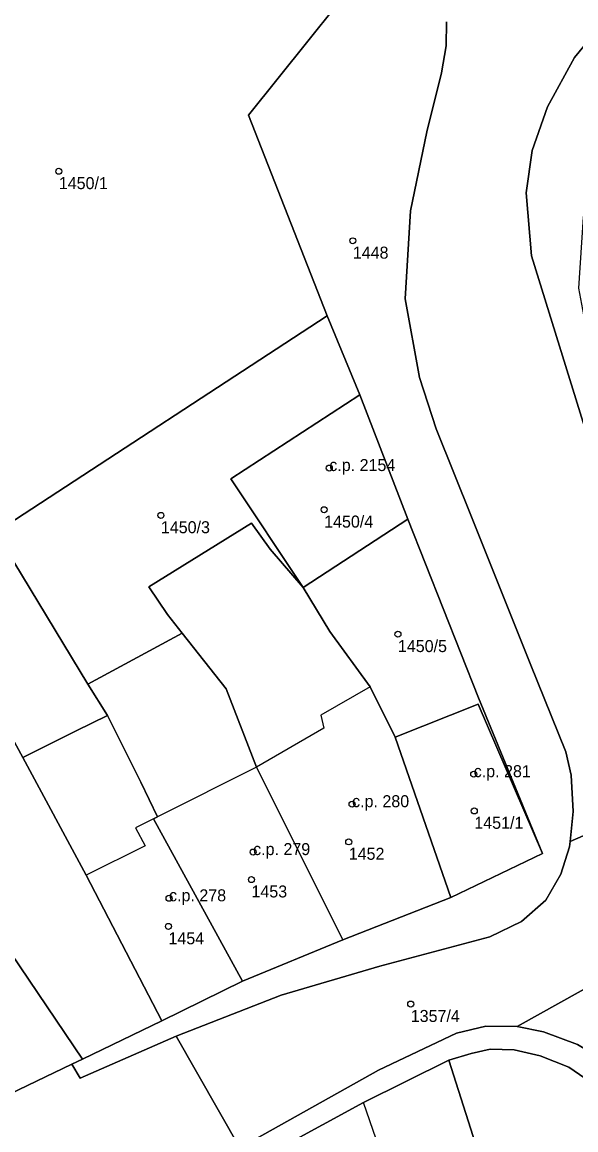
# Model space of a CAD drawing. Extents: x -878211 to -870363, y -1058464 to -1052522.
# Drawn here: x -874899.4 to -874853.2, y -1056309.4 to -1056217.1 of the extents above; entities that cross this region are included whole.
import ezdxf

# ---------------------------------------------------------------- set-up
doc = ezdxf.new("R2010")
doc.units = 0
for name, color, linetype in [('Vrstva 50', 7, 'Continuous'), ('Vrstva 51', 7, 'Continuous'), ('Vrstva 52', 7, 'Continuous')]:
    doc.layers.add(name, color=color, linetype=linetype)

msp = doc.modelspace()

# ---------------------------------------------------------------- linework, layer by layer
at = {"layer": 'Vrstva 50'}
for centre in [(-874896.31, -1056229.55994), (-874871.8, -1056235.34994), (-874873.76, -1056254.27994), (-874887.8, -1056258.21994), (-874874.19, -1056257.74994), (-874868.04, -1056268.11994), (-874861.72, -1056279.77994), (-874871.86, -1056282.27994), (-874861.67, -1056282.83994), (-874872.14, -1056285.41994), (-874880.11, -1056286.26994), (-874880.25, -1056288.55994), (-874887.12, -1056290.11994), (-874887.17, -1056292.45994), (-874866.97, -1056298.92994)]:
    msp.add_circle(centre, 0.25, dxfattribs=at)
at = {"layer": 'Vrstva 51'}
for points in [[(-874900.63, -1056259.04), (-874873.94, -1056241.6), (-874880.51, -1056224.9), (-874868.23, -1056209.6), (-874872.79, -1056205.66), (-874878.09, -1056202.43), (-874884.6, -1056199.92), (-874889.74, -1056198.59), (-874895.32, -1056198.31), (-874899.24, -1056198.7), (-874903.59, -1056199.64)], [(-874868.23, -1056209.6), (-874880.51, -1056224.9), (-874873.94, -1056241.6), (-874871.22, -1056248.18), (-874867.2, -1056258.53), (-874861.31, -1056273.42), (-874855.99, -1056286.39), (-874863.64, -1056290.04), (-874872.63, -1056293.58), (-874881.01, -1056297.02), (-874887.71, -1056300.33), (-874894.33, -1056303.51), (-874895.23, -1056303.94), (-874894.54, -1056305.09), (-874886.54, -1056301.59), (-874877.78, -1056298.18), (-874869.56, -1056295.77), (-874860.38, -1056293.34), (-874857.74, -1056292.06), (-874855.71, -1056290.27), (-874854.45, -1056288.11), (-874853.73, -1056285.82), (-874853.69, -1056285.39), (-874853.44, -1056282.88), (-874853.59, -1056279.86), (-874854.05, -1056277.91), (-874857.01, -1056270.57), (-874861.84, -1056258.47), (-874864.84, -1056251.02), (-874866.25, -1056246.73), (-874867.43, -1056240.19), (-874867, -1056232.85), (-874865.62, -1056226.28), (-874864.41, -1056221.37), (-874864.01, -1056219.12), (-874864, -1056217.11)], [(-874850.19, -1056216.28), (-874853.32, -1056220.08), (-874855.58, -1056224.18), (-874856.86, -1056227.82), (-874857.35, -1056231.35), (-874856.91, -1056236.6), (-874848.78, -1056262.77), (-874848.2, -1056273.39), (-874847.73, -1056275.56), (-874845.56, -1056281.86), (-874844.25, -1056280.92), (-874834.05, -1056273.7), (-874843.68, -1056260.27), (-874848.93, -1056253.79), (-874849.6, -1056251.68), (-874852.13, -1056243.74), (-874852.97, -1056239.31), (-874852.57, -1056233.37), (-874851.84, -1056229.63), (-874850.44, -1056226.24), (-874848.68, -1056223.19), (-874841.19, -1056214.37)], [(-874864, -1056217.11), (-874864.01, -1056219.12), (-874864.41, -1056221.37), (-874865.62, -1056226.28), (-874867, -1056232.85), (-874867.43, -1056240.19), (-874866.25, -1056246.73), (-874864.84, -1056251.02), (-874861.84, -1056258.47), (-874857.01, -1056270.57), (-874854.05, -1056277.91), (-874853.59, -1056279.86), (-874853.44, -1056282.88), (-874853.69, -1056285.39), (-874845.56, -1056281.86), (-874847.73, -1056275.56), (-874848.2, -1056273.39), (-874848.78, -1056262.77), (-874856.91, -1056236.6), (-874857.35, -1056231.35), (-874856.86, -1056227.82), (-874855.58, -1056224.18), (-874853.32, -1056220.08), (-874850.19, -1056216.28)], [(-874832.56, -1056311.43), (-874834.67, -1056309.32), (-874836.26, -1056307.28), (-874838.91, -1056303.5), (-874837.86, -1056303.39), (-874838.75, -1056301.38), (-874842.1, -1056291.88), (-874858.1, -1056300.81), (-874855.9, -1056301.24), (-874853.08, -1056302.3), (-874851.32, -1056303.35), (-874849.53, -1056304.93), (-874848.34, -1056306.37), (-874844.39, -1056311.78)], [(-874844.39, -1056311.78), (-874848.34, -1056306.37), (-874849.53, -1056304.93), (-874851.32, -1056303.35), (-874853.08, -1056302.3), (-874855.9, -1056301.24), (-874858.1, -1056300.81), (-874860.72, -1056300.76), (-874863.16, -1056301.35), (-874869.66, -1056304.44), (-874881.22, -1056310.9)], [(-874881.17, -1056312.72), (-874870.91, -1056307.13), (-874863.79, -1056303.61), (-874861.94, -1056303.05), (-874860.35, -1056302.69), (-874858.35, -1056302.75), (-874856.17, -1056303.24), (-874853.78, -1056304.19), (-874851.58, -1056305.71), (-874849.9, -1056307.62), (-874848.15, -1056310.07)]]:
    msp.add_lwpolyline(points, dxfattribs=at)
for points in [[(-874887.24, -1056266.49), (-874888.81, -1056264.17), (-874880.26, -1056258.87), (-874878.68, -1056261.05), (-874875.95, -1056264.22), (-874881.97, -1056255.19), (-874871.22, -1056248.18), (-874873.94, -1056241.6), (-874900.63, -1056259.04), (-874904.79, -1056252.96), (-874905.73, -1056253.47), (-874900.06, -1056262.1), (-874893.9, -1056272.28), (-874886.02, -1056268.04)], [(-874941.22, -1056260.36), (-874932.01, -1056263.9), (-874927.94, -1056266.41), (-874926.57, -1056268.03), (-874921.99, -1056275.08), (-874915.4, -1056285.25), (-874910.93, -1056292.72), (-874902.8, -1056307.58), (-874901.88, -1056307.12), (-874895.23, -1056303.94), (-874894.33, -1056303.51), (-874909.3, -1056281.38), (-874910.65, -1056279.44), (-874915.13, -1056273.01), (-874918.64, -1056267.98), (-874920.26, -1056265.81), (-874923.08, -1056262.04), (-874926.95, -1056256.86), (-874927.78, -1056255.75), (-874932.88, -1056249.53), (-874933.61, -1056248.23), (-874933.97, -1056247.41), (-874937.21, -1056245.86)], [(-874875.95, -1056264.22), (-874867.2, -1056258.53), (-874871.22, -1056248.18), (-874881.97, -1056255.19)], [(-874911.57, -1056259.08), (-874902.23, -1056273.37), (-874901.05, -1056275.18), (-874899.32, -1056278.38), (-874894.85, -1056276.18), (-874892.24, -1056274.9), (-874893.9, -1056272.28), (-874900.06, -1056262.1), (-874905.73, -1056253.47), (-874909.85, -1056256.86), (-874908.03, -1056258.86), (-874908.95, -1056259.62), (-874910.67, -1056257.54), (-874911.4, -1056258.14), (-874911.92, -1056258.55)], [(-874875.95, -1056264.22), (-874878.68, -1056261.05), (-874880.26, -1056258.87), (-874888.81, -1056264.17), (-874887.24, -1056266.49), (-874886.02, -1056268.04), (-874882.36, -1056272.67), (-874879.84, -1056279.2), (-874872.63, -1056293.58), (-874863.64, -1056290.04), (-874868.26, -1056276.71), (-874870.36, -1056272.5), (-874873.71, -1056267.89)], [(-874855.99, -1056286.39), (-874861.31, -1056273.42), (-874867.2, -1056258.53), (-874875.95, -1056264.22), (-874873.71, -1056267.89), (-874870.36, -1056272.5), (-874868.26, -1056276.71), (-874861.34, -1056273.96)], [(-874889.48, -1056280.45), (-874888.08, -1056283.33), (-874888.43, -1056283.51), (-874881.01, -1056297.02), (-874872.63, -1056293.58), (-874879.84, -1056279.2), (-874882.36, -1056272.67), (-874886.02, -1056268.04), (-874893.9, -1056272.28), (-874892.24, -1056274.9)], [(-874894.33, -1056303.51), (-874887.71, -1056300.33), (-874894.02, -1056288.19), (-874899.32, -1056278.38), (-874901.05, -1056275.18), (-874902.23, -1056273.37), (-874904.17, -1056274.77), (-874902.82, -1056276.67), (-874909.3, -1056281.38)], [(-874868.26, -1056276.71), (-874863.64, -1056290.04), (-874855.99, -1056286.39), (-874861.34, -1056273.96)], [(-874887.71, -1056300.33), (-874881.01, -1056297.02), (-874888.43, -1056283.51), (-874888.08, -1056283.33), (-874889.48, -1056280.45), (-874892.24, -1056274.9), (-874894.85, -1056276.18), (-874899.32, -1056278.38), (-874894.02, -1056288.19)], [(-874886.54, -1056301.59), (-874881.22, -1056310.9), (-874869.66, -1056304.44), (-874863.16, -1056301.35), (-874860.72, -1056300.76), (-874858.1, -1056300.81), (-874842.1, -1056291.88), (-874845.56, -1056281.86), (-874853.69, -1056285.39), (-874853.73, -1056285.82), (-874854.45, -1056288.11), (-874855.71, -1056290.27), (-874857.74, -1056292.06), (-874860.38, -1056293.34), (-874869.56, -1056295.77), (-874877.78, -1056298.18)], [(-874881.22, -1056310.9), (-874886.54, -1056301.59), (-874894.54, -1056305.09), (-874895.23, -1056303.94), (-874901.88, -1056307.12), (-874901.47, -1056308.26), (-874902.16, -1056309.87), (-874913.81, -1056324.98), (-874931, -1056340.89), (-874964.95, -1056371.04), (-874960.83, -1056377.33), (-874960.07, -1056376.07), (-874947.65, -1056364.74), (-874921.27, -1056342.74), (-874905.41, -1056329.51), (-874884.82, -1056312.95)], [(-874853.78, -1056304.19), (-874856.17, -1056303.24), (-874858.35, -1056302.75), (-874860.35, -1056302.69), (-874861.94, -1056303.05), (-874863.79, -1056303.61), (-874859.34, -1056317.55), (-874859.8, -1056319.18), (-874858.31, -1056324.95), (-874857.51, -1056327.46), (-874847.95, -1056325.13), (-874836.53, -1056327.36), (-874838.05, -1056324.25), (-874839.69, -1056321.22), (-874841.11, -1056319.16), (-874842.64, -1056317.17), (-874848.15, -1056310.07), (-874849.9, -1056307.62), (-874851.58, -1056305.71)], [(-874874.06, -1056329.15), (-874873.66, -1056330.02), (-874870.59, -1056336.52), (-874866.91, -1056334.8), (-874867.49, -1056333.55), (-874859.74, -1056331.67), (-874856.43, -1056330.89), (-874857.51, -1056327.46), (-874858.31, -1056324.95), (-874859.8, -1056319.18), (-874859.34, -1056317.55), (-874863.79, -1056303.61), (-874870.91, -1056307.13), (-874881.17, -1056312.72), (-874877.21, -1056322.39)]]:
    msp.add_lwpolyline(points, close=True, dxfattribs=at)
at = {"layer": 'Vrstva 52'}
for points in [[(-874881.97, -1056255.19), (-874875.95, -1056264.22), (-874867.2, -1056258.53), (-874871.22, -1056248.18)], [(-874879.84, -1056279.2), (-874872.63, -1056293.58), (-874863.64, -1056290.04), (-874868.26, -1056276.71), (-874870.36, -1056272.5), (-874874.46, -1056274.86), (-874874.21, -1056275.94)], [(-874861.34, -1056273.96), (-874868.26, -1056276.71), (-874863.64, -1056290.04), (-874855.99, -1056286.39)], [(-874888.43, -1056283.51), (-874881.01, -1056297.02), (-874872.63, -1056293.58), (-874879.84, -1056279.2), (-874888.08, -1056283.33)], [(-874889.1, -1056285.74), (-874894.02, -1056288.19), (-874887.71, -1056300.33), (-874881.01, -1056297.02), (-874888.43, -1056283.51), (-874889.92, -1056284.25)], [(-874881.17, -1056312.72), (-874877.21, -1056322.39), (-874873.23, -1056320.2), (-874872.53, -1056321.33), (-874869.4, -1056319.55), (-874870, -1056318.43), (-874867.5, -1056317.02), (-874870.91, -1056307.13)]]:
    msp.add_lwpolyline(points, close=True, dxfattribs=at)

# ---------------------------------------------------------------- texts
at = {"layer": 'Vrstva 50'}
for s, p in [('1450/1', (-874896.31, -1056231.049)), ('1448', (-874871.8, -1056236.839)), ('c.p. 2154', (-874873.76, -1056254.53)), ('1450/3', (-874887.8, -1056259.709)), ('1450/4', (-874874.19, -1056259.239)), ('1450/5', (-874868.04, -1056269.609)), ('c.p. 281', (-874861.72, -1056280.03)), ('c.p. 280', (-874871.86, -1056282.53)), ('1451/1', (-874861.67, -1056284.329)), ('c.p. 279', (-874880.11, -1056286.52)), ('1452', (-874872.14, -1056286.909)), ('c.p. 278', (-874887.12, -1056290.37)), ('1453', (-874880.25, -1056290.049)), ('1454', (-874887.17, -1056293.949)), ('1357/4', (-874866.97, -1056300.419))]:
    msp.add_text(s, height=0.999996, dxfattribs=at).set_placement(p)

doc.saveas('drawing.dxf')
